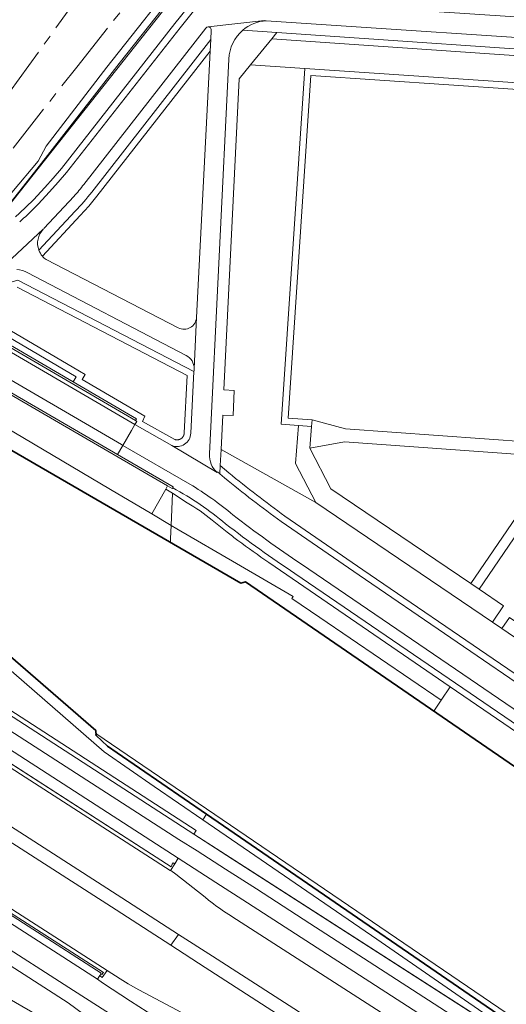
# Model space of a CAD drawing. Extents: x 150256 to 156914, y 461459 to 469481.
# Tile 355 of 656: x 155534 to 155608, y 464265 to 464414. Entities that reach past the tile are written whole.
import ezdxf

# ---------------------------------------------------------------- set-up
doc = ezdxf.new("R2010")
doc.units = 0
doc.header["$LTSCALE"] = 0.75
doc.linetypes.add('AM-AS', pattern=[16, 10, -2, 2, -2])
for name, color, linetype, lineweight in [('B-RO-AM-AS_SPOOR-G', 251, 'AM-AS', 18), ('B-RO-GK-BESCHOEIING-G', 251, 'GK-BESCHOEIING', 35), ('B-RO-GR-GROENVOORZIENING-GV', 251, 'CONTINUOUS', 18), ('B-RO-GR-HAAG-GV', 251, 'CONTINUOUS', 13), ('B-RO-IE-TERREINAFSCHEIDING_KUNSTMATIG_HEKWERK-G', 251, 'IE-TERREINAFSCHEIDING-KUNSTMATIG', 18), ('B-RO-IE-TERREINAFSCHEIDING_KUNSTMATIG_MUUR-G', 251, 'IE-TERREINAFSCHEIDING-KUNSTMATIG-DICHT', 18), ('B-RO-IE-TERREINAFSCHEIDING_KUNSTMATIG_MUUR-GV', 251, 'CONTINUOUS', 18), ('B-RO-OG-TERREIN_CULTUURSCHEIDING-GV', 251, 'CONTINUOUS', 18), ('B-RO-OG-WATER_KANAAL-GV', 251, 'CONTINUOUS', 18), ('B-RO-OG-WATER_SLOOT-GV', 251, 'CONTINUOUS', 18), ('B-RO-VH-VERHARDING_ASFALT-GV', 251, 'CONTINUOUS', 18), ('B-RO-VH-VERHARDING_BETONSTRAATSTEEN-GV', 251, 'CONTINUOUS', 18), ('B-RO-VH-VERHARDING_HALFVERHARDING-GV', 251, 'CONTINUOUS', 18), ('B-RO-VH-VERHARDING_OPEN-GV', 251, 'CONTINUOUS', 18), ('B-RO-VH-VERHARDING_TEGEL-GV', 251, 'CONTINUOUS', 18)]:
    doc.layers.add(name, color=color, linetype=linetype, lineweight=lineweight)
doc.linetypes.add('GK-BESCHOEIING', pattern='A,30,-5,[1,NLCS.SHX,S=1,R=0,X=0,Y=0],-5', length=40)
doc.linetypes.add('IE-TERREINAFSCHEIDING-KUNSTMATIG', pattern='A,4,[82,NLCS.SHX,S=0.75,R=90,X=0,Y=0],4,-2', length=10)
doc.linetypes.add('IE-TERREINAFSCHEIDING-KUNSTMATIG-DICHT', pattern='A,8,-1,[82,NLCS.SHX,S=0.75,R=90,X=0,Y=0],-1', length=10)

msp = doc.modelspace()

# ---------------------------------------------------------------- linework, layer by layer
at = {"layer": 'B-RO-AM-AS_SPOOR-G'}
for points in [[(155514.171, 464378.031), (155516.856, 464381.584), (155532.625, 464402.96), (155541.493, 464415.279), (155550.258, 464427.672), (155561.066, 464443.266), (155569.593, 464455.823), (155578.015, 464468.452), (155588.391, 464484.337), (155596.571, 464497.123), (155604.978, 464510.519)], [(155518.31, 464375.627), (155542.81, 464406.776), (155560.215, 464428.71), (155578.767, 464452.389), (155617.156, 464501.109)]]:
    msp.add_lwpolyline(points, dxfattribs=at)
at = {"layer": 'B-RO-GK-BESCHOEIING-G'}
for points in [[(155568.424, 464328.658), (155567.716, 464328.468), (155519.197, 464356.516), (155518.418, 464356.868)], [(155545.75, 464305.342), (155545.684, 464306.087), (155506.368, 464340.155), (155505.607, 464340.599)], [(155568.424, 464328.658), (155611.015, 464299.458), (155645.869, 464276.111), (155686.422, 464248.706), (155704.598, 464236.328), (155727.043, 464221.171)], [(155548.922, 464302.724), (155547.459, 464303.729), (155545.75, 464305.342), (155545.727, 464305.601)], [(155562.498, 464293.405), (155548.922, 464302.724)], [(155626.56, 464249.412), (155616.888, 464256.068), (155562.498, 464293.405)]]:
    msp.add_lwpolyline(points, dxfattribs=at)
at = {"layer": 'B-RO-GR-GROENVOORZIENING-GV'}
msp.add_lwpolyline([(155615.766, 464493.709), (155607.346, 464482.886), (155598.524, 464471.725), (155588.768, 464459.215), (155570.62, 464436.452), (155559.447, 464422.069), (155547.37, 464406.738), (155538.143, 464394.79), (155536.934, 464392.511), (155532.959, 464387.762), (155531.651, 464386.25), (155526.105, 464378.839), (155526.609, 464378.461), (155536.396, 464390.831), (155549.225, 464407.306), (155605.54, 464478.381), (155621.096, 464498.127)], dxfattribs=at)
for points in [[(155578.449, 464352.26), (155578.52, 464353.258), (155574.923, 464353.516), (155578.365, 464405.47), (155630.729, 464401.962), (155630.794, 464402.96), (155577.433, 464406.535), (155573.859, 464352.59), (155576.454, 464352.403)], [(155578.212, 464348.971), (155578.449, 464352.26), (155576.454, 464352.403), (155576.039, 464346.636), (155579.078, 464340.728), (155605.915, 464322.565), (155607.608, 464325.041), (155603.881, 464327.564), (155602.639, 464328.404), (155581.395, 464342.783)], [(155607.347, 464321.585), (155639.168, 464299.832), (155640.224, 464301.533), (155639.021, 464302.355), (155608.476, 464323.236)]]:
    msp.add_lwpolyline(points, close=True, dxfattribs=at)
at = {"layer": 'B-RO-GR-HAAG-GV'}
for points in [[(155578.449, 464352.26), (155578.52, 464353.258), (155574.923, 464353.516), (155578.365, 464405.47), (155630.729, 464401.962), (155630.794, 464402.96), (155577.433, 464406.535), (155573.859, 464352.59), (155576.454, 464352.403)], [(155603.881, 464327.564), (155602.639, 464328.404), (155581.395, 464342.783), (155578.212, 464348.971), (155578.449, 464352.26), (155576.454, 464352.403), (155576.039, 464346.636), (155579.078, 464340.728), (155605.915, 464322.565), (155607.608, 464325.041)], [(155607.347, 464321.585), (155639.168, 464299.832), (155640.224, 464301.533), (155639.021, 464302.355), (155608.476, 464323.236)]]:
    msp.add_lwpolyline(points, close=True, dxfattribs=at)
at = {"layer": 'B-RO-IE-TERREINAFSCHEIDING_KUNSTMATIG_HEKWERK-G'}
for points in [[(155622.95, 464500), (155526.343, 464378.034), (155525.579, 464378.605), (155525.101, 464377.951)], [(155549.225, 464407.306), (155605.54, 464478.381)], [(155536.396, 464390.831), (155549.225, 464407.306)], [(155577.433, 464406.535), (155573.859, 464352.59)], [(155630.794, 464402.96), (155577.433, 464406.535)], [(155526.609, 464378.461), (155536.396, 464390.831)], [(155557.308, 464285.807), (155557.119, 464285.447), (155492.825, 464326.807)], [(155546.873, 464269.369), (155480.837, 464311.746)], [(155546.564, 464269.022), (155546.873, 464269.369)]]:
    msp.add_lwpolyline(points, dxfattribs=at)
at = {"layer": 'B-RO-IE-TERREINAFSCHEIDING_KUNSTMATIG_MUUR-G'}
for points in [[(155551.747, 464353.17), (155526.893, 464367.631)], [(155542.29, 464359), (155527.075, 464367.863)], [(155542.29, 464359), (155551.856, 464353.415), (155551.747, 464353.17)], [(155530.353, 464309.905), (155560.573, 464290.392)], [(155560.926, 464290.938), (155530.721, 464310.465)], [(155560.926, 464290.938), (155560.573, 464290.392)], [(155560.573, 464290.392), (155648.658, 464233.816)]]:
    msp.add_lwpolyline(points, dxfattribs=at)
at = {"layer": 'B-RO-IE-TERREINAFSCHEIDING_KUNSTMATIG_MUUR-GV'}
for points in [[(155520.303, 464371.5), (155521.497, 464370.771), (155521.796, 464370.597), (155521.878, 464370.549), (155524.885, 464368.8), (155526.509, 464367.854), (155526.51, 464367.854), (155526.616, 464367.792), (155526.893, 464367.631), (155551.747, 464353.17), (155551.856, 464353.415), (155542.29, 464359), (155527.075, 464367.863), (155526.692, 464368.086), (155525.068, 464369.032), (155522.062, 464370.783), (155521.681, 464371.005), (155520.47, 464371.71)], [(155517.91, 464366.217), (155517.722, 464365.977), (155523.066, 464362.771), (155526.444, 464360.745), (155540.025, 464352.853), (155556.607, 464343.218), (155557.318, 464342.805), (155557.39, 464342.929), (155557.468, 464343.064), (155548.991, 464347.99), (155526.595, 464361.004)]]:
    msp.add_lwpolyline(points, close=True, dxfattribs=at)
for points in [[(155491.811, 464326.77), (155493.372, 464325.767), (155493.485, 464325.694), (155493.741, 464325.529), (155557.001, 464284.854), (155557.025, 464284.891), (155557.676, 464285.896), (155557.433, 464286.046), (155557.308, 464285.807), (155557.119, 464285.447), (155493.732, 464326.224), (155492.825, 464326.807), (155492.168, 464327.224), (155489.234, 464329.087), (155469.831, 464341.406), (155466.416, 464343.579), (155465.98, 464342.992), (155469.752, 464340.695)], [(155484.248, 464309.355), (155546.523, 464269.275), (155546.289, 464268.927), (155546.406, 464268.844), (155546.68, 464268.651), (155547.442, 464269.704), (155482.583, 464311.359)], [(155530.353, 464309.905), (155560.573, 464290.392), (155560.926, 464290.938), (155530.721, 464310.465)]]:
    msp.add_lwpolyline(points, dxfattribs=at)
at = {"layer": 'B-RO-OG-TERREIN_CULTUURSCHEIDING-GV'}
for points in [[(155764.125, 464657.118), (155745.952, 464640.049), (155731.937, 464626.171), (155718.546, 464612.481), (155706.833, 464600.182), (155686.316, 464577.338), (155682.127, 464572.489), (155670.136, 464558.606), (155643.298, 464526.538), (155643.273, 464526.508), (155643.164, 464525.754), (155632.023, 464511.713), (155621.096, 464498.127), (155605.54, 464478.381), (155549.225, 464407.306), (155536.396, 464390.831), (155526.609, 464378.461)], [(155535.144, 464385.569), (155536.22, 464386.645), (155537.959, 464388.504), (155539.235, 464389.939), (155540.472, 464391.401), (155557.718, 464413.368), (155561.533, 464418.19), (155626.771, 464500.621), (155632.994, 464508.484), (155646.101, 464525.045)], [(155646.101, 464525.045), (155632.994, 464508.484), (155626.771, 464500.621), (155561.533, 464418.19), (155557.718, 464413.368), (155540.472, 464391.401), (155539.235, 464389.939), (155537.959, 464388.504), (155536.22, 464386.645), (155535.144, 464385.569)], [(155535.851, 464384.862), (155536.939, 464385.95), (155538.698, 464387.83), (155539.991, 464389.284), (155541.247, 464390.769), (155558.503, 464412.749), (155562.393, 464417.626), (155571.18, 464428.768), (155610.255, 464478.311), (155645.067, 464522.25)], [(155537.589, 464378.091), (155543.333, 464384.228), (155544.631, 464385.679), (155545.861, 464387.187), (155563.074, 464409.194), (155563.164, 464410.932), (155545.08, 464387.811)], [(155560.993, 464368.79), (155563.074, 464409.194), (155545.861, 464387.187), (155544.631, 464385.679), (155543.333, 464384.228), (155537.589, 464378.091)], [(155542.595, 464384.903), (155537.06, 464378.99)], [(155538.188, 464377.551), (155558.22, 464367.223)], [(155560.127, 464351.218), (155560.583, 464360.58), (155533.891, 464374.455), (155531.432, 464373.748), (155531.627, 464373.588), (155528.625, 464369.831), (155527.659, 464368.604), (155542.733, 464359.774), (155542.29, 464359), (155551.856, 464353.415), (155551.747, 464353.17), (155551.942, 464353), (155551.625, 464352.516), (155557.257, 464349.352)], [(155533.784, 464373.384), (155559.553, 464359.988), (155559.128, 464351.267), (155559.126, 464351.228), (155559.122, 464351.19), (155559.117, 464351.152), (155559.111, 464351.113), (155559.103, 464351.076), (155559.095, 464351.038), (155559.084, 464351.001), (155559.073, 464350.964), (155559.06, 464350.928), (155559.046, 464350.892), (155559.031, 464350.857), (155559.014, 464350.822), (155558.996, 464350.787), (155558.977, 464350.754), (155558.957, 464350.721), (155558.936, 464350.689), (155558.914, 464350.657), (155558.89, 464350.627), (155558.866, 464350.597), (155558.841, 464350.568), (155558.814, 464350.54), (155558.787, 464350.513), (155558.758, 464350.487), (155558.729, 464350.462), (155558.699, 464350.437), (155558.668, 464350.414), (155558.636, 464350.393), (155558.604, 464350.372), (155558.571, 464350.352), (155558.537, 464350.334), (155558.502, 464350.316), (155558.467, 464350.3), (155558.432, 464350.285), (155558.396, 464350.272), (155558.359, 464350.259), (155558.322, 464350.248), (155558.285, 464350.239), (155558.247, 464350.23), (155558.209, 464350.223), (155558.171, 464350.217), (155558.133, 464350.213), (155558.094, 464350.21), (155558.056, 464350.208), (155558.017, 464350.207), (155557.979, 464350.208), (155557.94, 464350.211), (155557.902, 464350.214), (155557.864, 464350.219), (155557.826, 464350.225), (155557.788, 464350.233), (155557.75, 464350.242), (155557.713, 464350.252), (155557.676, 464350.263), (155552.774, 464353.018), (155553.134, 464353.827), (155543.65, 464359.364), (155544.093, 464360.136), (155543.23, 464360.642), (155529.155, 464368.887)], [(155529.155, 464368.887), (155543.23, 464360.642), (155544.093, 464360.136), (155543.65, 464359.364), (155553.134, 464353.827), (155552.774, 464353.018), (155557.676, 464350.263), (155557.713, 464350.252), (155557.75, 464350.242), (155557.788, 464350.233), (155557.826, 464350.225), (155557.864, 464350.219), (155557.902, 464350.214), (155557.94, 464350.211), (155557.979, 464350.208), (155558.017, 464350.207), (155558.056, 464350.208), (155558.094, 464350.21), (155558.133, 464350.213), (155558.171, 464350.217), (155558.209, 464350.223), (155558.247, 464350.23), (155558.285, 464350.239), (155558.322, 464350.248), (155558.359, 464350.259), (155558.396, 464350.272), (155558.432, 464350.285), (155558.467, 464350.3), (155558.502, 464350.316), (155558.537, 464350.334), (155558.571, 464350.352), (155558.604, 464350.372), (155558.636, 464350.393), (155558.668, 464350.414), (155558.699, 464350.437), (155558.729, 464350.462), (155558.758, 464350.487), (155558.787, 464350.513), (155558.814, 464350.54), (155558.841, 464350.568), (155558.866, 464350.597), (155558.89, 464350.627), (155558.914, 464350.657), (155558.936, 464350.689), (155558.957, 464350.721), (155558.977, 464350.754), (155558.996, 464350.787), (155559.014, 464350.822), (155559.031, 464350.857), (155559.046, 464350.892), (155559.06, 464350.928), (155559.073, 464350.964), (155559.084, 464351.001), (155559.095, 464351.038), (155559.103, 464351.076), (155559.111, 464351.113), (155559.117, 464351.152), (155559.122, 464351.19), (155559.126, 464351.228), (155559.128, 464351.267), (155559.553, 464359.988), (155533.784, 464373.384)], [(155607.347, 464321.585), (155605.915, 464322.565), (155579.078, 464340.728), (155564.713, 464348.754), (155564.593, 464346.308), (155565.888, 464345.209)], [(155565.888, 464345.209), (155564.593, 464346.308), (155564.531, 464345.049), (155565.247, 464344.441)], [(155557.39, 464342.929), (155557.318, 464342.805), (155556.607, 464343.218), (155556.341, 464342.75), (155557.344, 464342.099), (155559.587, 464340.645)], [(155563.365, 464338.045), (155565.655, 464336.192)], [(155573.822, 464337.818), (155585.689, 464329.668), (155627.437, 464301.164)], [(155574.399, 464338.635), (155586.254, 464330.493), (155628.005, 464301.986), (155628.308, 464302.425), (155632.608, 464299.454), (155632.39, 464299.14), (155637.069, 464295.957), (155638.337, 464297.812), (155638.038, 464298.013), (155639.168, 464299.832), (155607.347, 464321.585)], [(155627.437, 464301.164), (155628.005, 464301.986), (155586.254, 464330.493), (155574.399, 464338.635)], [(155571.953, 464331.614), (155599.483, 464312.755), (155602.514, 464310.678), (155615.619, 464301.7), (155618.097, 464300.003), (155631.608, 464290.731), (155671.317, 464263.663), (155673.289, 464262.318), (155699.226, 464244.638), (155702.432, 464242.453), (155730.042, 464223.631)], [(155730.602, 464224.46), (155702.996, 464243.28), (155632.173, 464291.564), (155575.922, 464329.915)], [(155543.854, 464263.07), (155541.495, 464264.77), (155479.387, 464304.763), (155478.656, 464303.695), (155474.442, 464296.445), (155477.898, 464296.964), (155478.069, 464296.865), (155568.161, 464244.802), (155598.973, 464225.695)], [(155568.716, 464279.975), (155563.919, 464283.07), (155558.194, 464286.765), (155557.676, 464285.896), (155557.025, 464284.891), (155557.084, 464284.849), (155557.864, 464284.298), (155562.288, 464280.8), (155562.812, 464280.386)], [(155565.883, 464278.198), (155567.058, 464277.443), (155645.682, 464226.889), (155675.601, 464207.646), (155712.85, 464183.689), (155745.614, 464162.615), (155762.135, 464152.026), (155763.296, 464153.838), (155746.746, 464164.608), (155677.055, 464209.914), (155645.588, 464230.37), (155568.716, 464279.975)], [(155678.494, 464186.451), (155666.965, 464194.231), (155666.432, 464194.591), (155653.586, 464203.164), (155647.754, 464206.958), (155580.363, 464250.026), (155567.657, 464258.205), (155564.481, 464260.151), (155561.106, 464262.017), (155558.038, 464263.664), (155552.23, 464266.782), (155550.597, 464267.658), (155550.2, 464267.917), (155549.799, 464268.172), (155549.396, 464268.422), (155547.442, 464269.704), (155546.68, 464268.651), (155546.406, 464268.844), (155546.289, 464268.927), (155545.939, 464268.37)], [(155545.939, 464268.37), (155546.726, 464267.81), (155550.991, 464265.061), (155553.515, 464263.434), (155558.456, 464260.248), (155564.41, 464256.537), (155566.458, 464255.23), (155607.161, 464229.102), (155608.175, 464228.512)]]:
    msp.add_lwpolyline(points, dxfattribs=at)
for points in [[(155630.794, 464402.96), (155631.036, 464406.716), (155630.743, 464407.079), (155624.572, 464407.481), (155572.416, 464411.061), (155569.183, 464407.088), (155577.433, 464406.535)], [(155572.416, 464411.061), (155624.572, 464407.481), (155630.743, 464407.079), (155629.89, 464408.136), (155624.639, 464408.479), (155573.189, 464412.01)], [(155579.078, 464340.728), (155576.039, 464346.636), (155576.454, 464352.403), (155573.859, 464352.59), (155577.433, 464406.535), (155569.183, 464407.088), (155567.485, 464405.001), (155565.158, 464357.778), (155566.728, 464357.711), (155566.565, 464353.895), (155564.97, 464353.963), (155564.713, 464348.754)], [(155603.881, 464327.564), (155618.784, 464349.362), (155583.593, 464351.89), (155578.52, 464353.258), (155578.449, 464352.26), (155578.212, 464348.971), (155583.45, 464349.896), (155615.745, 464347.575), (155602.639, 464328.404)], [(155602.639, 464328.404), (155615.745, 464347.575), (155583.45, 464349.896), (155578.212, 464348.971), (155581.395, 464342.783)]]:
    msp.add_lwpolyline(points, close=True, dxfattribs=at)
for points in [[(155545.08, 464387.811, -0.0228269), (155542.595, 464384.903)], [(155533.488, 464384.049, 0.0107126), (155535.144, 464385.569)], [(155535.144, 464385.569, -0.0107126), (155533.488, 464384.049)], [(155534.148, 464383.298, 0.0107068), (155535.851, 464384.862)], [(155537.06, 464378.99, 0.0881253), (155537.589, 464378.091)], [(155537.589, 464378.091, 0.0675584), (155538.188, 464377.551)], [(155558.22, 464367.223, 0.549281), (155560.993, 464368.79)], [(155557.257, 464349.352, 0.513532), (155560.127, 464351.218)], [(155565.888, 464345.209, 0.014786), (155574.399, 464338.635)], [(155574.399, 464338.635, -0.014786), (155565.888, 464345.209)], [(155565.247, 464344.441, 0.014749), (155573.822, 464337.818)], [(155565.407, 464337.471, 0.0518773), (155557.39, 464342.929)], [(155559.587, 464340.645, -0.0385859), (155563.365, 464338.045)], [(155575.922, 464329.915, -0.0176594), (155565.407, 464337.471)], [(155565.655, 464336.192, 0.0037324), (155567.279, 464334.959)], [(155567.279, 464334.959, 0.0104975), (155571.953, 464331.614)], [(155562.812, 464280.386, 0.0253108), (155565.883, 464278.198)]]:
    msp.add_lwpolyline(points, format="xyb", dxfattribs=at)
at = {"layer": 'B-RO-OG-WATER_KANAAL-GV'}
for points in [[(155611.015, 464299.458), (155597.004, 464309.064), (155568.424, 464328.658), (155567.716, 464328.468), (155566.943, 464328.915), (155557.038, 464334.641), (155519.197, 464356.516), (155518.418, 464356.868), (155518.144, 464357.027), (155518.035, 464357.091)], [(155532.4, 464317.598), (155545.684, 464306.087), (155545.723, 464305.645), (155626.075, 464250.976)]]:
    msp.add_lwpolyline(points, dxfattribs=at)
msp.add_lwpolyline([(155545.723, 464305.645), (155545.727, 464305.601), (155545.75, 464305.342), (155547.459, 464303.729), (155548.922, 464302.724), (155562.498, 464293.405), (155616.888, 464256.068), (155626.56, 464249.412), (155626.075, 464250.976)], close=True, dxfattribs=at)
at = {"layer": 'B-RO-OG-WATER_SLOOT-GV'}
for points in [[(155557.038, 464334.641), (155557.064, 464335.266), (155557.144, 464337.225), (155554.195, 464338.971), (155547.958, 464342.662), (155520.178, 464359.104), (155518.418, 464356.868), (155519.197, 464356.516)], [(155545.723, 464305.645), (155545.684, 464306.087), (155532.4, 464317.598), (155506.368, 464340.155), (155505.607, 464340.599), (155505.292, 464340.198), (155504.673, 464339.412), (155505.51, 464338.859), (155516.35, 464329.474), (155546.97, 464302.857), (155554.572, 464297.638), (155561.963, 464292.565), (155562.498, 464293.405), (155548.922, 464302.724), (155547.459, 464303.729), (155545.75, 464305.342), (155545.727, 464305.601)], [(155557.038, 464334.641), (155566.943, 464328.915), (155567.716, 464328.468), (155568.424, 464328.658), (155597.004, 464309.064), (155598.117, 464310.72), (155579.728, 464323.269), (155575.476, 464326.15), (155575.644, 464326.437), (155567.082, 464331.426), (155558, 464336.718), (155557.144, 464337.225), (155557.064, 464335.266)], [(155612.891, 464298.202), (155614.128, 464299.789), (155615.619, 464301.7), (155602.514, 464310.678), (155599.483, 464312.755), (155598.117, 464310.72), (155597.004, 464309.064), (155611.015, 464299.458)], [(155627.104, 464247.66), (155626.897, 464248.326), (155626.643, 464249.144), (155626.56, 464249.412), (155616.888, 464256.068), (155562.498, 464293.405), (155561.963, 464292.565), (155588.373, 464274.435)]]:
    msp.add_lwpolyline(points, close=True, dxfattribs=at)
for points in [[(155559.587, 464340.645), (155557.344, 464342.099), (155557.144, 464337.225), (155558, 464336.718), (155567.082, 464331.426), (155575.644, 464326.437), (155575.476, 464326.15), (155579.728, 464323.269), (155598.117, 464310.72)], [(155561.963, 464292.565), (155554.572, 464297.638), (155546.97, 464302.857), (155516.35, 464329.474), (155505.51, 464338.859), (155504.673, 464339.412), (155503.727, 464338.211), (155502.442, 464336.58), (155499.73, 464333.136), (155501.208, 464332.643), (155505.334, 464331.715), (155505.264, 464331.111), (155505.052, 464329.295)], [(155565.655, 464336.192), (155563.365, 464338.045)], [(155598.117, 464310.72), (155599.483, 464312.755), (155571.953, 464331.614)], [(155530.721, 464310.465), (155560.926, 464290.938), (155560.573, 464290.392), (155566.462, 464286.61), (155567.723, 464285.8), (155627.104, 464247.66), (155588.373, 464274.435), (155561.963, 464292.565)]]:
    msp.add_lwpolyline(points, dxfattribs=at)
for points in [[(155563.365, 464338.045, 0.0385859), (155559.587, 464340.645)], [(155567.279, 464334.959, -0.0037324), (155565.655, 464336.192)], [(155571.953, 464331.614, -0.0104975), (155567.279, 464334.959)]]:
    msp.add_lwpolyline(points, format="xyb", dxfattribs=at)
at = {"layer": 'B-RO-VH-VERHARDING_ASFALT-GV'}
for points in [[(155562.737, 464412.865), (155562.768, 464412.867), (155571.31, 464413.85), (155571.576, 464413.794), (155624.756, 464410.225), (155624.939, 464413.357), (155604.731, 464414.688), (155601.738, 464414.885), (155571.253, 464416.893), (155571.244, 464416.76), (155571.235, 464416.761), (155562.393, 464417.626), (155558.503, 464412.749), (155541.247, 464390.769), (155539.991, 464389.284), (155538.698, 464387.83), (155536.939, 464385.95), (155535.851, 464384.862)], [(155543.863, 464388.977), (155562.402, 464412.686)], [(155571.576, 464413.794), (155571.31, 464413.85), (155562.768, 464412.867)], [(155563.236, 464412.336), (155563.164, 464410.932), (155563.074, 464409.194), (155560.993, 464368.79), (155560.63, 464361.024), (155560.626, 464360.934)], [(155562.966, 464348.066), (155565.904, 464407.983)], [(155537.875, 464382.304), (155542.374, 464387.143)], [(155526.484, 464376.549), (155529.695, 464374.763), (155529.722, 464374.787), (155529.749, 464374.81), (155537.726, 464382.158)], [(155537.726, 464382.158), (155529.749, 464374.81)], [(155558.22, 464367.223), (155538.188, 464377.551)], [(155535.403, 464375.572), (155559.432, 464363.016)], [(155560.63, 464361.024), (155560.993, 464368.79)], [(155527.955, 464362.079), (155549.621, 464349.481), (155549.801, 464349.377), (155551.117, 464351.642), (155551.625, 464352.516), (155526.507, 464367.141)], [(155560.583, 464360.58), (155560.127, 464351.218)], [(155565.247, 464344.441), (155564.531, 464345.049), (155564.19, 464345.338), (155564.118, 464345.263), (155557.257, 464349.352), (155551.625, 464352.516), (155551.117, 464351.642), (155549.801, 464349.377), (155559.975, 464343.477)], [(155559.975, 464343.477), (155549.801, 464349.377), (155548.991, 464347.99), (155557.468, 464343.064), (155557.39, 464342.929)], [(155557.257, 464349.352), (155564.118, 464345.263)], [(155640.564, 464219.694), (155562.295, 464270.168), (155557.075, 464273.534), (155548.784, 464278.882), (155487.827, 464318.02), (155487.573, 464318.183), (155487.458, 464318.256), (155485.898, 464319.256), (155483.327, 464320.904), (155482.971, 464321.13), (155482.877, 464321.189), (155482.593, 464321.369), (155481.347, 464322.158), (155476.576, 464325.181), (155463.583, 464332.853), (155460.025, 464334.954), (155454.442, 464338.249), (155451.209, 464340.158), (155450.66, 464340.482), (155449.095, 464341.36)], [(155734.894, 464228.227), (155706.088, 464247.818), (155660.907, 464278.545), (155657.299, 464280.999), (155636.51, 464295.137), (155634.539, 464296.314), (155631.753, 464298.217), (155627.437, 464301.164), (155585.689, 464329.668), (155573.822, 464337.818)], [(155733.062, 464224.939), (155703.997, 464244.746), (155631.31, 464294.28), (155576.9, 464331.366)], [(155576.9, 464331.366), (155631.31, 464294.28), (155703.997, 464244.746), (155733.062, 464224.939)], [(155562.812, 464280.386), (155562.288, 464280.8), (155557.864, 464284.298), (155557.084, 464284.849), (155557.025, 464284.891), (155557.001, 464284.854), (155493.741, 464325.529), (155493.485, 464325.694), (155493.372, 464325.767), (155491.811, 464326.77), (155491.037, 464327.268), (155488.893, 464328.653), (155488.803, 464328.712), (155488.519, 464328.895), (155487.286, 464329.687)], [(155575.922, 464329.915), (155632.173, 464291.564), (155702.996, 464243.28), (155730.602, 464224.46)], [(155482.628, 464323.782), (155483.871, 464322.991), (155484.154, 464322.81), (155484.247, 464322.751), (155486.884, 464321.063), (155487.173, 464320.877), (155488.734, 464319.877), (155488.848, 464319.803), (155489.103, 464319.64), (155549.648, 464280.707), (155558.254, 464275.174), (155563.405, 464271.862), (155604.997, 464245.121), (155641.777, 464221.483), (155671.995, 464202.045)], [(155476.075, 464315.475), (155477.333, 464314.689), (155477.617, 464314.51), (155477.712, 464314.45), (155480.655, 464312.596), (155480.656, 464312.595), (155480.976, 464312.393), (155482.214, 464311.596), (155482.215, 464311.596), (155482.331, 464311.521), (155482.583, 464311.359), (155547.442, 464269.704), (155549.396, 464268.422), (155549.799, 464268.172), (155550.2, 464267.917), (155550.597, 464267.658), (155552.23, 464266.782), (155558.038, 464263.664), (155561.106, 464262.017), (155564.481, 464260.151), (155567.657, 464258.205), (155580.363, 464250.026), (155647.754, 464206.958)], [(155466.681, 464315.037), (155472.736, 464311.242), (155473.996, 464310.452), (155474.28, 464310.274), (155474.376, 464310.214), (155474.377, 464310.214), (155477.327, 464308.364), (155478.54, 464307.604), (155478.893, 464307.377), (155479.01, 464307.302), (155479.261, 464307.14), (155542.302, 464266.665), (155549.039, 464262.343)], [(155553.515, 464263.434), (155550.991, 464265.061), (155546.726, 464267.81), (155545.939, 464268.37), (155481.419, 464309.896), (155481.174, 464310.051), (155481.056, 464310.125), (155479.491, 464311.115), (155476.551, 464312.975), (155476.455, 464313.036), (155476.172, 464313.215), (155474.915, 464314.004)], [(155671.995, 464202.045), (155758.412, 464146.443), (155759.42, 464145.795), (155763.218, 464151.332), (155762.135, 464152.026), (155745.614, 464162.615), (155712.85, 464183.689), (155675.601, 464207.646), (155645.682, 464226.889), (155567.058, 464277.443), (155565.883, 464278.198)]]:
    msp.add_lwpolyline(points, dxfattribs=at)
for points in [[(155562.402, 464412.686, -0.2107783), (155562.737, 464412.865)], [(155562.768, 464412.867, -0.4554747), (155563.236, 464412.336)], [(155568.008, 464412.366, -0.1641863), (155571.576, 464413.794)], [(155565.904, 464407.983, -0.2113141), (155568.008, 464412.366)], [(155542.374, 464387.143, 0.0345782), (155543.863, 464388.977)], [(155535.851, 464384.862, -0.0107068), (155534.148, 464383.298)], [(155537.06, 464378.99, -0.2910462), (155537.726, 464382.158)], [(155537.726, 464382.158, -0.0169131), (155537.875, 464382.304)], [(155537.589, 464378.091, -0.0881253), (155537.06, 464378.99)], [(155538.188, 464377.551, -0.0675584), (155537.589, 464378.091)], [(155533.693, 464376.046, -0.0842232), (155535.403, 464375.572)], [(155560.993, 464368.79, -0.549281), (155558.22, 464367.223)], [(155559.432, 464363.016, -0.2802126), (155560.63, 464361.024)], [(155560.626, 464360.934, -0.0424331), (155560.583, 464360.58)], [(155560.127, 464351.218, -0.513532), (155557.257, 464349.352)], [(155564.118, 464345.263, -0.232487), (155562.966, 464348.066)], [(155573.822, 464337.818, -0.014749), (155565.247, 464344.441)], [(155557.39, 464342.929, -0.0518773), (155565.407, 464337.471)], [(155566.508, 464338.832, 0.0413601), (155559.975, 464343.477)], [(155559.975, 464343.477, -0.0413601), (155566.508, 464338.832)], [(155576.9, 464331.366, -0.0175702), (155566.508, 464338.832)], [(155566.508, 464338.832, 0.0175702), (155576.9, 464331.366)], [(155565.407, 464337.471, 0.0176594), (155575.922, 464329.915)], [(155565.883, 464278.198, -0.0253108), (155562.812, 464280.386)]]:
    msp.add_lwpolyline(points, format="xyb", dxfattribs=at)
at = {"layer": 'B-RO-VH-VERHARDING_BETONSTRAATSTEEN-GV'}
msp.add_lwpolyline([(155487.827, 464318.02), (155548.784, 464278.882), (155557.075, 464273.534), (155558.254, 464275.174), (155549.648, 464280.707), (155489.103, 464319.64)], dxfattribs=at)
msp.add_lwpolyline([(155670.578, 464199.842), (155671.995, 464202.045), (155641.777, 464221.483), (155604.997, 464245.121), (155563.405, 464271.862), (155558.254, 464275.174), (155557.075, 464273.534), (155562.295, 464270.168), (155640.564, 464219.694), (155655.013, 464210.266)], close=True, dxfattribs=at)
at = {"layer": 'B-RO-VH-VERHARDING_HALFVERHARDING-GV'}
msp.add_lwpolyline([(155535.408, 464427.981), (155523.783, 464410.954), (155507.294, 464388.408), (155508.408, 464387.49), (155509.421, 464388.641), (155509.552, 464388.528), (155505.332, 464383.165), (155520.365, 464374.433), (155524.627, 464379.869), (155524.902, 464379.608), (155525.868, 464380.714), (155526.498, 464380.227), (155525.611, 464379.21), (155526.105, 464378.839), (155531.651, 464386.25), (155532.959, 464387.762), (155536.934, 464392.511), (155538.143, 464394.79), (155547.37, 464406.738), (155559.447, 464422.069)], dxfattribs=at)
at = {"layer": 'B-RO-VH-VERHARDING_OPEN-GV'}
for points in [[(155527.075, 464367.863), (155542.29, 464359), (155542.733, 464359.774), (155527.659, 464368.604)], [(155520.178, 464359.104), (155547.958, 464342.662), (155554.195, 464338.971), (155556.341, 464342.75), (155556.607, 464343.218), (155540.025, 464352.853), (155526.444, 464360.745), (155523.066, 464362.771)], [(155554.195, 464338.971), (155557.144, 464337.225), (155557.344, 464342.099), (155556.341, 464342.75)]]:
    msp.add_lwpolyline(points, close=True, dxfattribs=at)
at = {"layer": 'B-RO-VH-VERHARDING_TEGEL-GV'}
for points in [[(155562.402, 464412.686), (155543.863, 464388.977)], [(155562.768, 464412.867), (155562.737, 464412.865)], [(155624.756, 464410.225), (155571.576, 464413.794)], [(155545.08, 464387.811), (155563.164, 464410.932), (155563.236, 464412.336)], [(155564.593, 464346.308), (155564.713, 464348.754), (155564.97, 464353.963), (155566.565, 464353.895), (155566.728, 464357.711), (155565.158, 464357.778), (155567.485, 464405.001), (155569.183, 464407.088), (155572.416, 464411.061), (155573.189, 464412.01), (155568.008, 464412.366)], [(155568.008, 464412.366), (155573.189, 464412.01), (155624.639, 464408.479), (155629.89, 464408.136), (155637.254, 464407.656), (155705.869, 464403.176), (155705.994, 464404.877), (155624.756, 464410.225)], [(155565.904, 464407.983), (155562.966, 464348.066)], [(155542.374, 464387.143), (155537.875, 464382.304)], [(155537.06, 464378.99), (155542.595, 464384.903)], [(155559.432, 464363.016), (155535.403, 464375.572)], [(155529.695, 464374.763), (155531.247, 464373.9), (155531.432, 464373.748), (155533.891, 464374.455), (155560.583, 464360.58)], [(155526.507, 464367.141), (155551.625, 464352.516), (155551.942, 464353), (155551.747, 464353.17), (155526.893, 464367.631)], [(155526.595, 464361.004), (155548.991, 464347.99), (155549.801, 464349.377), (155549.621, 464349.481), (155527.955, 464362.079)], [(155560.626, 464360.934), (155560.63, 464361.024)], [(155449.81, 464355.251), (155452.017, 464353.997), (155456.406, 464351.434), (155458.676, 464350.099), (155461.906, 464348.182), (155467.398, 464344.905), (155471.244, 464342.592), (155472.905, 464341.585), (155488.744, 464331.536), (155489.979, 464330.748), (155490.264, 464330.566), (155490.354, 464330.508), (155493.279, 464328.639), (155493.281, 464328.638), (155494.243, 464328.023), (155494.843, 464327.636), (155494.956, 464327.563), (155495.212, 464327.398), (155558.194, 464286.765), (155563.919, 464283.07), (155568.716, 464279.975), (155645.588, 464230.37), (155677.055, 464209.914), (155746.746, 464164.608)], [(155564.118, 464345.263), (155564.19, 464345.338), (155564.531, 464345.049), (155564.593, 464346.308)], [(155765.136, 464155.521), (155748.195, 464166.523), (155715.649, 464187.636), (155678.35, 464211.922), (155664.976, 464220.63), (155647.886, 464231.672), (155632.367, 464241.806), (155578.196, 464276.846), (155570.083, 464282.064), (155565.373, 464285.094), (155561.088, 464287.852), (155558.31, 464289.594), (155496.69, 464329.275), (155496.433, 464329.441), (155496.321, 464329.513), (155495.351, 464330.138), (155494.761, 464330.519), (155491.846, 464332.403), (155491.756, 464332.461), (155491.472, 464332.644), (155490.243, 464333.436)], [(155490.243, 464333.436), (155491.472, 464332.644), (155491.756, 464332.461), (155491.846, 464332.403), (155494.761, 464330.519), (155495.351, 464330.138), (155496.321, 464329.513), (155496.433, 464329.441), (155496.69, 464329.275), (155558.31, 464289.594), (155561.088, 464287.852), (155565.373, 464285.094), (155570.083, 464282.064), (155578.196, 464276.846), (155632.367, 464241.806), (155647.886, 464231.672), (155664.976, 464220.63), (155678.35, 464211.922), (155715.649, 464187.636), (155748.195, 464166.523), (155765.136, 464155.521)], [(155493.732, 464326.224), (155557.119, 464285.447), (155557.308, 464285.807), (155557.433, 464286.046), (155557.676, 464285.896), (155558.194, 464286.765), (155495.212, 464327.398)], [(155455.085, 464322.051), (155451.86, 464323.935), (155450.036, 464321.472), (155453.218, 464319.678), (155470.835, 464308.82), (155472.036, 464307.963), (155472.317, 464307.782), (155472.413, 464307.72), (155475.336, 464305.836), (155475.337, 464305.836), (155476.89, 464304.834), (155477.008, 464304.758), (155477.258, 464304.597), (155478.656, 464303.695), (155479.387, 464304.763), (155541.495, 464264.77), (155543.854, 464263.07)], [(155606.905, 464225.078), (155606.108, 464225.591), (155605.254, 464226.141), (155564.678, 464252.263), (155562.969, 464253.357), (155555.101, 464258.268), (155549.039, 464262.343), (155542.302, 464266.665), (155479.261, 464307.14), (155479.01, 464307.302), (155478.893, 464307.377), (155478.54, 464307.604), (155477.327, 464308.364), (155474.377, 464310.214), (155474.376, 464310.214), (155474.28, 464310.274), (155473.996, 464310.452), (155472.736, 464311.242), (155466.681, 464315.037)], [(155474.915, 464314.004), (155476.172, 464313.215), (155476.455, 464313.036), (155476.551, 464312.975), (155479.491, 464311.115), (155481.056, 464310.125), (155481.174, 464310.051), (155481.419, 464309.896), (155545.939, 464268.37), (155546.289, 464268.927), (155546.523, 464269.275), (155484.248, 464309.355), (155482.934, 464310.233), (155482.604, 464309.943), (155481.821, 464310.391), (155481.559, 464310.541), (155481.438, 464310.61)], [(155767.905, 464156.174), (155766.366, 464156.994), (155765.904, 464157.243), (155766.208, 464158.18), (155763.147, 464159.951), (155762.913, 464159.595), (155679.532, 464213.76), (155648.658, 464233.816), (155627.104, 464247.66), (155567.723, 464285.8), (155566.462, 464286.61), (155560.573, 464290.392), (155530.353, 464309.905)]]:
    msp.add_lwpolyline(points, dxfattribs=at)
for points in [[(155562.737, 464412.865, 0.2107783), (155562.402, 464412.686)], [(155563.236, 464412.336, 0.4554747), (155562.768, 464412.867)], [(155571.576, 464413.794, 0.1641863), (155568.008, 464412.366)], [(155568.008, 464412.366, 0.2113141), (155565.904, 464407.983)], [(155543.863, 464388.977, -0.0345782), (155542.374, 464387.143)], [(155542.595, 464384.903, 0.0228269), (155545.08, 464387.811)], [(155537.726, 464382.158, 0.2910462), (155537.06, 464378.99)], [(155537.875, 464382.304, 0.0169131), (155537.726, 464382.158)], [(155535.403, 464375.572, 0.0842232), (155533.693, 464376.046)], [(155560.63, 464361.024, 0.2802126), (155559.432, 464363.016)], [(155560.583, 464360.58, 0.0424331), (155560.626, 464360.934)], [(155562.966, 464348.066, 0.232487), (155564.118, 464345.263)]]:
    msp.add_lwpolyline(points, format="xyb", dxfattribs=at)

doc.saveas('drawing.dxf')
